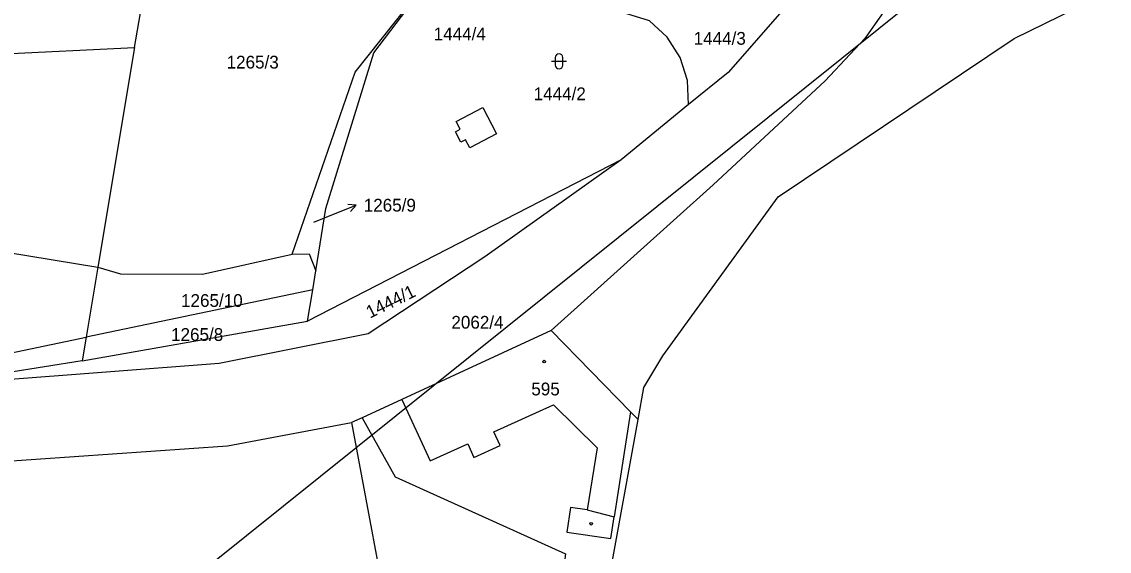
# Model space of a CAD drawing. Extents: x -793666 to -785424, y -1118958 to -1108761.
# Drawn here: x -792489 to -792344.1, y -1110162.1 to -1110091.6 of the extents above; entities that cross this region are included whole.
import ezdxf

# ---------------------------------------------------------------- set-up
doc = ezdxf.new("R2010")
doc.units = 0
for name, color, linetype in [('1_2000 - úřady', 7, 'Continuous'), ('Hranice parcel', 7, 'Continuous'), ('Parcelní čísla', 7, 'Continuous'), ('Pop  PČ popisy', 7, 'Continuous'), ('Vnitřní kresba', 7, 'Continuous'), ('Značky budov', 7, 'Continuous'), ('Značky kultur', 7, 'Continuous')]:
    doc.layers.add(name, color=color, linetype=linetype)

msp = doc.modelspace()

# ---------------------------------------------------------------- linework, layer by layer
at = {"layer": '1_2000 - úřady'}
msp.add_lwpolyline([(-791938.08, -1109742.36), (-792598.01, -1110271.46), (-792786.15, -1110036.8), (-792126.22, -1109507.7)], close=True, dxfattribs=at)
at = {"layer": 'Hranice parcel'}
for p, q in [((-792473.97, -1110095.05), (-792469.85, -1110071.05)), ((-792383.46, -1110085.31), (-792394.85, -1110098.34)), ((-792544.91, -1110098.39), (-792473.97, -1110095.05)), ((-792473.97, -1110095.05), (-792478.86, -1110124.3)), ((-792394.85, -1110098.34), (-792400.13, -1110102.64)), ((-792400.13, -1110102.64), (-792409.14, -1110109.98)), ((-792409.14, -1110109.98), (-792450.89, -1110131.49)), ((-792478.86, -1110124.3), (-792480.42, -1110133.64)), ((-792450.22, -1110127.31), (-792449.81, -1110124.79)), ((-792450.22, -1110127.31), (-792480.42, -1110133.64)), ((-792450.89, -1110131.49), (-792450.22, -1110127.31)), ((-792480.94, -1110136.77), (-792450.89, -1110131.49)), ((-792480.42, -1110133.64), (-792480.94, -1110136.77)), ((-792462.68, -1110137.11), (-792497.25, -1110139.78)), ((-792461.57, -1110148.1), (-792445.06, -1110144.98)), ((-792443.93, -1110144.52), (-792445.06, -1110144.98)), ((-792445.06, -1110144.98), (-792440.37, -1110170.05)), ((-792443.61, -1110144.37), (-792443.93, -1110144.52)), ((-792538.81, -1110153.52), (-792461.57, -1110148.1))]:
    msp.add_line(p, q, dxfattribs=at)
for points in [[(-792406.86, -1110144.6), (-792406.08, -1110140.32), (-792403.56, -1110136.12), (-792388.21, -1110114.91), (-792356.78, -1110093.85), (-792309.21, -1110070.53), (-792294.56, -1110068.22)], [(-792452.97, -1110122.58), (-792444.57, -1110098.32), (-792432.45, -1110083.04)], [(-792449.81, -1110124.79), (-792448.48, -1110116.49), (-792442.06, -1110095.73), (-792432.45, -1110083.04)], [(-792400.13, -1110102.64), (-792400.27, -1110099.41), (-792401.26, -1110096.38), (-792402.99, -1110093.65), (-792405.33, -1110091.48), (-792426.19, -1110084.99)], [(-792371.97, -1110087.16), (-792376.65, -1110093.83), (-792381.92, -1110099.45), (-792396.85, -1110113.31), (-792418.44, -1110132.75)], [(-792409.14, -1110109.98), (-792427.28, -1110122.94), (-792442.81, -1110133.17), (-792462.68, -1110137.11)], [(-792548.64, -1110115.6), (-792521.63, -1110117.28), (-792478.86, -1110124.3)], [(-792478.86, -1110124.3), (-792475.82, -1110125.19), (-792464.92, -1110125.24), (-792452.97, -1110122.58)], [(-792452.97, -1110122.58), (-792450.69, -1110122.53), (-792449.81, -1110124.79)], [(-792542.21, -1110143.85), (-792509.25, -1110139.68), (-792480.42, -1110133.64)], [(-792418.44, -1110132.75), (-792438.36, -1110141.93), (-792443.61, -1110144.37)], [(-792406.86, -1110144.6), (-792407.86, -1110143.58), (-792418.44, -1110132.75)], [(-792480.94, -1110136.77), (-792490.97, -1110138.39), (-792497.25, -1110139.78)], [(-792443.61, -1110144.37), (-792439.23, -1110152.21), (-792416.55, -1110162.51), (-792417.12, -1110166.95)], [(-792414.6, -1110187.62), (-792414.59, -1110187.07), (-792406.86, -1110144.6)]]:
    msp.add_lwpolyline(points, dxfattribs=at)
at = {"layer": 'Pop  PČ popisy'}
for p, q in [((-792447.21, -1110117.15), (-792444.43, -1110116.03)), ((-792444.43, -1110116.03), (-792445.54, -1110115.94)), ((-792444.43, -1110116.03), (-792445.17, -1110116.86)), ((-792450.05, -1110118.28), (-792447.21, -1110117.15))]:
    msp.add_line(p, q, dxfattribs=at)
at = {"layer": 'Vnitřní kresba'}
for p, q in [((-792431.11, -1110104.88), (-792427.57, -1110103.04)), ((-792427.57, -1110103.04), (-792425.75, -1110106.53)), ((-792431.18, -1110106.25), (-792430.56, -1110105.93)), ((-792430.56, -1110105.93), (-792431.11, -1110104.88)), ((-792430.46, -1110107.63), (-792431.18, -1110106.25)), ((-792429.85, -1110107.31), (-792430.46, -1110107.63)), ((-792429.29, -1110108.38), (-792429.85, -1110107.31)), ((-792425.75, -1110106.53), (-792429.29, -1110108.38)), ((-792438.36, -1110141.93), (-792434.58, -1110150.12)), ((-792426.07, -1110146.25), (-792418.15, -1110142.65)), ((-792418.15, -1110142.65), (-792412.31, -1110148.35)), ((-792407.86, -1110143.58), (-792410.04, -1110157.58)), ((-792425.24, -1110148.07), (-792426.07, -1110146.25)), ((-792434.58, -1110150.12), (-792429.57, -1110147.84)), ((-792429.57, -1110147.84), (-792428.75, -1110149.66)), ((-792428.75, -1110149.66), (-792425.24, -1110148.07)), ((-792412.31, -1110148.35), (-792413.65, -1110156.64)), ((-792415.88, -1110156.32), (-792416.36, -1110159.62)), ((-792413.65, -1110156.64), (-792415.88, -1110156.32)), ((-792413.65, -1110156.64), (-792410.04, -1110157.58)), ((-792410.49, -1110160.47), (-792410.04, -1110157.58)), ((-792416.36, -1110159.62), (-792410.49, -1110160.47))]:
    msp.add_line(p, q, dxfattribs=at)
at = {"layer": 'Značky budov'}
for centre in [(-792419.39, -1110136.88), (-792413.12, -1110158.48)]:
    msp.add_circle(centre, 0.175, dxfattribs=at)
at = {"layer": 'Značky kultur'}
for p, q in [((-792418.4, -1110096.87), (-792416.4, -1110096.87)), ((-792417.9, -1110096.37), (-792417.9, -1110097.37)), ((-792416.9, -1110097.37), (-792416.9, -1110096.37))]:
    msp.add_line(p, q, dxfattribs=at)
for centre, start, end in [((-792417.4, -1110096.37), 0, 180), ((-792417.4, -1110097.37), 180, 359.9879)]:
    msp.add_arc(centre, 0.5, start, end, dxfattribs=at)

# ---------------------------------------------------------------- texts
at = {"layer": 'Parcelní čísla'}
for s, p in [('1444/4', (-792434.1, -1110094.07)), ('1444/3', (-792399.46, -1110094.66)), ('1265/3', (-792461.69, -1110097.83)), ('1444/2', (-792420.78, -1110102.05)), ('1265/9', (-792443.42, -1110116.89)), ('1265/10', (-792467.76, -1110129.59)), ('2062/4', (-792431.74, -1110132.49)), ('1265/8', (-792469.09, -1110134.12)), ('595', (-792421.09, -1110141.38))]:
    msp.add_text(s, height=1.7, dxfattribs=at).set_placement(p)
msp.add_text('1444/1', height=1.7, rotation=26, dxfattribs=at).set_placement((-792442.59, -1110131.16))

doc.saveas('drawing.dxf')
